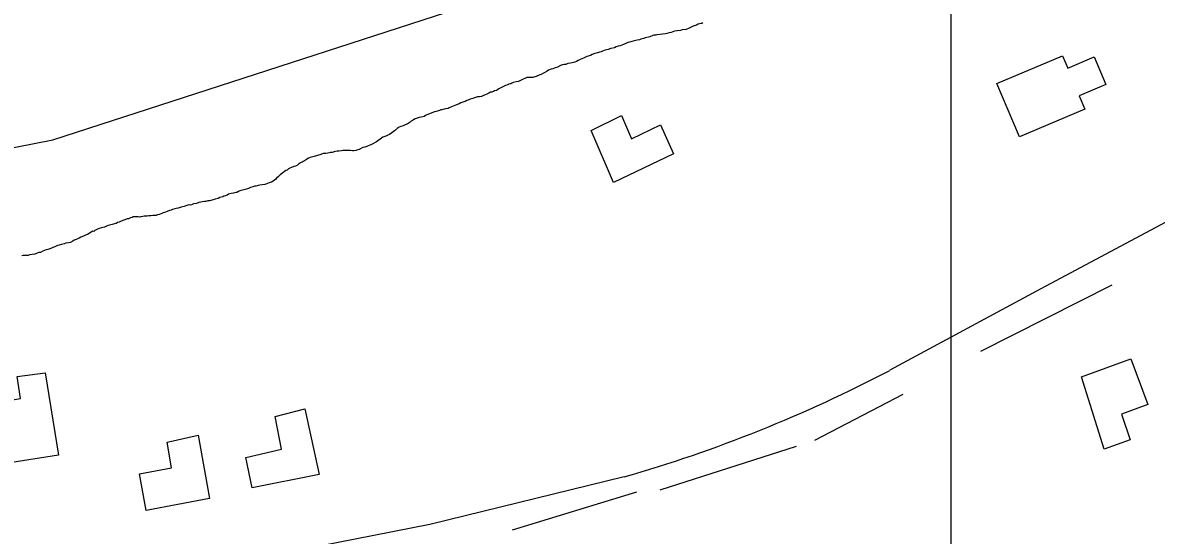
# Model space of a CAD drawing. Extents: x 3263578 to 3301413, y 764927 to 798602.
# Drawn here: x 3269510 to 3270541, y 791406 to 791872 of the extents above; entities that cross this region are included whole.
import ezdxf

# ---------------------------------------------------------------- set-up
doc = ezdxf.new("R2010")
doc.units = 0
for name, color, linetype in [('V-BLDG-OTLN', 7, 'Continuous'), ('V-GRID-MAJR', 7, 'Continuous'), ('V-ROAD-CNTR', 7, 'Continuous'), ('V-TOPO-SHOR', 7, 'Continuous')]:
    doc.layers.add(name, color=color, linetype=linetype)

msp = doc.modelspace()

# ---------------------------------------------------------------- linework, layer by layer
at = {"layer": 'V-BLDG-OTLN'}
for points in [[(3270395.8, 791816.5), (3270455.4, 791841.9), (3270460.3, 791830.5), (3270484.2, 791840.7), (3270494.9, 791815.6), (3270470.6, 791805.3), (3270475.7, 791793.4), (3270416.4, 791768.1)], [(3270101.9, 791752.8), (3270047.3, 791726.6), (3270027, 791774), (3270054.6, 791787.5), (3270063.8, 791766.2), (3270090.1, 791779)], [(3270472.8, 791549.9), (3270517.5, 791566.4), (3270533.1, 791524.8), (3270509, 791515.9), (3270517, 791492.8), (3270493.3, 791484.1)], [(3269530.8, 791553.5), (3269542.9, 791478.7), (3269471.3, 791467.6), (3269462.7, 791522.8), (3269508.3, 791530.3), (3269505.3, 791550.2)], [(3269766.8, 791521), (3269779.7, 791461.3), (3269718.8, 791449), (3269713.2, 791476.7), (3269745.7, 791484.3), (3269739.8, 791514)], [(3269670, 791496.8), (3269680.1, 791439.4), (3269622.5, 791428.6), (3269616.4, 791461.7), (3269645.6, 791467.2), (3269641.6, 791490.5)]]:
    msp.add_lwpolyline(points, close=True, dxfattribs=at)
at = {"layer": 'V-GRID-MAJR'}
msp.add_spline([(3270349.3, 775829.6), (3270351, 781890.6), (3270352.8, 787952.6), (3270354.6, 794014.7), (3270354.6, 794015.7)], degree=3, dxfattribs=at)
at = {"layer": 'V-ROAD-CNTR'}
for points in [[(3271612.5, 792246.3), (3271434, 792159.5), (3271162.2, 792013.8), (3270784.4, 791815.9), (3270435.7, 791630), (3270298.4, 791555.9)], [(3270057, 791459.1), (3269880.3, 791415.7), (3269472.8, 791335.9), (3269127.2, 791270.5), (3268720.9, 791196.1), (3268434.6, 791145.9), (3268247.7, 791125.7), (3268019.4, 791106.5), (3267731.6, 791090.4)]]:
    msp.add_lwpolyline(points, dxfattribs=at)
msp.add_arc((3269704.6, 792687.2), 1277.7, 286.0074, 297.6943, dxfattribs=at)
at = {"layer": 'V-TOPO-SHOR'}
for p, q in [((3270381.1, 791573.2), (3270500.7, 791633.5)), ((3270230.5, 791492.5), (3270310.5, 791534.1)), ((3270089.7, 791447.2), (3270213.6, 791487.1)), ((3269955.5, 791410.9), (3270068.6, 791445.5))]:
    msp.add_line(p, q, dxfattribs=at)
for points in [[(3267733.9, 791465.8), (3268645.4, 791590.2), (3269537.8, 791765.5), (3270437.3, 792057.3), (3270945.9, 792268.7), (3271029.8, 792306.8), (3271663.1, 792687.5), (3272051.7, 792950.4), (3272121.3, 793007.3), (3272778.6, 793607.9), (3273291.8, 794015.9)], [(3270119.9, 791868.8), (3270118.1, 791867.9), (3270116, 791866.8), (3270113.4, 791865.6), (3270109.8, 791865.3), (3270108.3, 791864.9), (3270105.2, 791864.6), (3270102.9, 791864.2), (3270099.8, 791863.1), (3270098, 791862.7), (3270095.7, 791862), (3270094.6, 791861.8), (3270091.8, 791861.5), (3270089.8, 791861.1), (3270086.7, 791860.7), (3270085.7, 791860.5), (3270084.1, 791860.4), (3270083.1, 791860.2), (3270080.5, 791859.1), (3270079.2, 791858.6), (3270076.4, 791858), (3270074.6, 791857.6), (3270072.3, 791857), (3270071, 791856.3), (3270068.9, 791856.1), (3270067.6, 791855.7), (3270065.3, 791855.1), (3270062, 791854.2), (3270060.4, 791853.8), (3270058.6, 791853.1), (3270056.5, 791852), (3270053.4, 791850.9), (3270051.6, 791850.5), (3270049.8, 791849.8), (3270048.2, 791849.1), (3270044.9, 791848.3), (3270042.5, 791847.4), (3270039.9, 791846.8), (3270038.9, 791846.6), (3270037.4, 791845.9), (3270036.1, 791845.5), (3270034.5, 791845.1), (3270032.7, 791844.4), (3270030.4, 791843.8), (3270028, 791842.9), (3270026.5, 791842.2), (3270024.4, 791841.5), (3270023.1, 791841.1), (3270020, 791839.5), (3270017.1, 791838.4), (3270015.3, 791837.5), (3270013.7, 791836.5), (3270012.2, 791836.1), (3270009.9, 791835.5), (3270008.3, 791835.1), (3270006, 791834.7), (3270003.9, 791834), (3270002.6, 791833.8), (3270000.9, 791833.7), (3269999.3, 791833), (3269996.4, 791831.6), (3269994.4, 791831), (3269992.3, 791829.8), (3269990.7, 791829.7), (3269989.7, 791829.2), (3269988.4, 791828.8), (3269987.1, 791827.8), (3269985, 791826.7), (3269983.7, 791826), (3269981.6, 791824.8), (3269980.5, 791824.4), (3269979.2, 791824), (3269978.2, 791823.5), (3269977.2, 791823.1), (3269975.9, 791822.6), (3269974.1, 791822.2), (3269973, 791822), (3269970.2, 791822.2), (3269968.5, 791822), (3269966.9, 791821.3), (3269965.3, 791820.7), (3269964, 791820), (3269962.7, 791819.3), (3269961.7, 791818.8), (3269960.6, 791818.4), (3269958.8, 791818), (3269956.3, 791817.6), (3269955, 791816.9), (3269953.9, 791816.4), (3269952.1, 791816), (3269951.3, 791815.3), (3269949.3, 791814.7), (3269947.4, 791813.8), (3269944.3, 791812.4), (3269943.2, 791811.7), (3269941.9, 791811), (3269941.1, 791810.3), (3269939.3, 791809.9), (3269938.3, 791809.4), (3269936.7, 791808.8), (3269935.7, 791808.6)], [(3270128.5, 791871.9), (3270127.7, 791871.2), (3270126.7, 791871), (3270124.3, 791870.4), (3270122.8, 791869.7), (3270119.9, 791868.8)], [(3269935.7, 791808.6), (3269934.1, 791807.9), (3269932.3, 791807), (3269930.8, 791806.3), (3269928.7, 791805.4), (3269927.4, 791804.9), (3269925.6, 791804.5), (3269923.8, 791804.4), (3269920.9, 791803.5), (3269919.4, 791803.1), (3269918.4, 791802.6), (3269917.1, 791802.5), (3269915.2, 791801.5), (3269914, 791801.1), (3269912.6, 791800.4), (3269911.3, 791800), (3269908.7, 791798.9), (3269907.2, 791798.2), (3269904.6, 791797.3), (3269901.5, 791796), (3269900.2, 791795.3), (3269898.1, 791794.4), (3269897, 791793.9), (3269895, 791793.5), (3269893.5, 791793.3), (3269891.4, 791792.7), (3269890.4, 791792.7), (3269889.3, 791792), (3269888.3, 791791.8), (3269886.2, 791791.2), (3269884.7, 791790.8), (3269882.1, 791789.9), (3269880, 791789), (3269877.7, 791788.1), (3269876.4, 791787.4), (3269875.3, 791786.7), (3269872.5, 791785.9), (3269870.7, 791785.7), (3269868.1, 791784.8), (3269867, 791784.4), (3269865.7, 791783.7), (3269864.7, 791783), (3269863.6, 791782.3), (3269862.6, 791781.6), (3269860.7, 791780.4), (3269859.4, 791779.7), (3269857.3, 791778.8), (3269856.3, 791778.1), (3269854.2, 791777.5), (3269852.4, 791776.8), (3269850.8, 791775.6), (3269849.2, 791774.2), (3269848.4, 791773.5), (3269847.1, 791772.8), (3269846, 791771.8), (3269843.9, 791770.4), (3269842.1, 791769.7), (3269840.3, 791768.8), (3269837.7, 791767.7), (3269835.3, 791766), (3269833.2, 791764.6), (3269831.9, 791763.7), (3269830.8, 791763), (3269828.7, 791761.8), (3269826.9, 791760.9), (3269825.8, 791760.5), (3269824.3, 791759.8), (3269823.2, 791759.3), (3269821.4, 791758.7), (3269819.6, 791758.3), (3269816.2, 791756.7), (3269814.9, 791756.2), (3269813.1, 791755.6), (3269811.3, 791755.4), (3269810.1, 791755.5), (3269808.3, 791755.8), (3269806.5, 791755.7), (3269804.2, 791755.6), (3269801.4, 791755.7), (3269800.1, 791755.3), (3269797.6, 791755.2), (3269796.3, 791755.2), (3269794.8, 791754.8), (3269793.5, 791754.6), (3269791.7, 791754), (3269790.1, 791753.8), (3269787.6, 791753.4), (3269785.8, 791753), (3269783.5, 791752.9), (3269781.2, 791752), (3269778.3, 791751.1), (3269775.2, 791750.3), (3269772.9, 791749.6), (3269771.6, 791749.2), (3269769.5, 791748.3), (3269768.2, 791747.6), (3269766.6, 791746.4), (3269765.3, 791745.7), (3269764.3, 791745), (3269763, 791744.6), (3269761.1, 791743.2)], [(3269761.1, 791743.2), (3269760.1, 791742.5), (3269758.2, 791741.6), (3269756.9, 791741.1), (3269754.6, 791740.2), (3269753.3, 791739.8), (3269752, 791738.9), (3269750.7, 791737.9), (3269749.6, 791737.5), (3269748.3, 791736.5), (3269746.7, 791735.3), (3269744.3, 791733.7), (3269743, 791732), (3269741.1, 791730.6), (3269740.3, 791729.6), (3269737.9, 791727.9), (3269736.6, 791727), (3269735.3, 791726.6), (3269734.3, 791726.4), (3269733, 791725.7), (3269731.4, 791725), (3269730.4, 791724.8), (3269728.1, 791724.4), (3269726, 791724.3), (3269724.5, 791723.8), (3269722.2, 791723.2), (3269721.1, 791723.3), (3269719.6, 791722.8), (3269717.3, 791722), (3269715.7, 791721.3), (3269714.7, 791720.8), (3269712.6, 791720.2), (3269710, 791719.8), (3269707.7, 791718.9), (3269706.6, 791718.5), (3269705.1, 791717.5), (3269704.1, 791717.6), (3269702, 791716.9), (3269699.9, 791716.6), (3269697.4, 791715.9), (3269696.3, 791715.2), (3269694.7, 791714.6), (3269693.2, 791714.1), (3269692.2, 791713.7), (3269689.6, 791713.1), (3269688, 791712.1), (3269685.2, 791711.5), (3269683.4, 791710.9), (3269680.3, 791710), (3269678.5, 791709.9), (3269676.9, 791709.4), (3269675.6, 791709.2), (3269673.6, 791708.9), (3269672.3, 791708.7), (3269670.5, 791708.3), (3269668.4, 791707.6), (3269665.6, 791707.3), (3269664.3, 791706.6), (3269662.8, 791706.1), (3269661.5, 791706.2), (3269658.7, 791705.4), (3269657.1, 791704.9), (3269654.3, 791704.1), (3269651.7, 791703.4), (3269649.9, 791703), (3269648.6, 791702.6), (3269646.5, 791702), (3269645.2, 791701.5), (3269643.7, 791701.1), (3269641.6, 791700.4), (3269640.3, 791699.8), (3269638, 791698.9), (3269636.7, 791698.4), (3269635.4, 791697.7), (3269634.4, 791697.5), (3269632.8, 791697.1), (3269631.8, 791696.7), (3269630.8, 791696.7), (3269628.7, 791696.6), (3269626.9, 791696.4), (3269625.1, 791696.3), (3269623.6, 791696.1), (3269620.8, 791696), (3269619.5, 791695.6), (3269617.7, 791695.4), (3269616.7, 791695.2), (3269615.4, 791695.5), (3269613.9, 791695.4), (3269610.8, 791695.3), (3269609.8, 791694.8), (3269608.3, 791694.4), (3269606.4, 791693.7), (3269605.4, 791693.5), (3269603.1, 791692.6), (3269601.5, 791692), (3269599.2, 791691.1), (3269597.9, 791690.6), (3269596.6, 791690.2), (3269595.3, 791689.5), (3269593.7, 791689.1), (3269591.7, 791688.4)], [(3269591.7, 791688.4), (3269590.4, 791688), (3269589.4, 791687.8), (3269588.1, 791687.4), (3269586, 791686.7), (3269584.7, 791686), (3269583.1, 791685.6), (3269582.1, 791685.4), (3269579.8, 791684.8), (3269577.7, 791683.9), (3269575.9, 791683), (3269575.1, 791682.2), (3269574.1, 791682.3), (3269572.5, 791681.6), (3269569.3, 791679.5), (3269567.5, 791678.8), (3269565.7, 791677.7), (3269563.3, 791676.8), (3269561.8, 791676.1), (3269558.9, 791674.7), (3269557.3, 791674.1), (3269555.8, 791673.4), (3269553.7, 791672.2), (3269551.9, 791671.8), (3269549.6, 791671.4), (3269548, 791671), (3269545.5, 791670.4), (3269543.6, 791669.7), (3269542.1, 791669.3), (3269539.7, 791668.2), (3269537.9, 791667.5), (3269535.8, 791666.6), (3269533.3, 791665.7), (3269531.7, 791665.3), (3269528.8, 791664.2), (3269526.5, 791663.1), (3269525, 791662.9), (3269523.4, 791662.5), (3269521.3, 791661.6), (3269519, 791661.2), (3269516.5, 791660.8), (3269515.2, 791660.4), (3269513.4, 791660.2), (3269510.9, 791660.4), (3269509.6, 791659.9)]]:
    msp.add_lwpolyline(points, dxfattribs=at)

doc.saveas('drawing.dxf')
